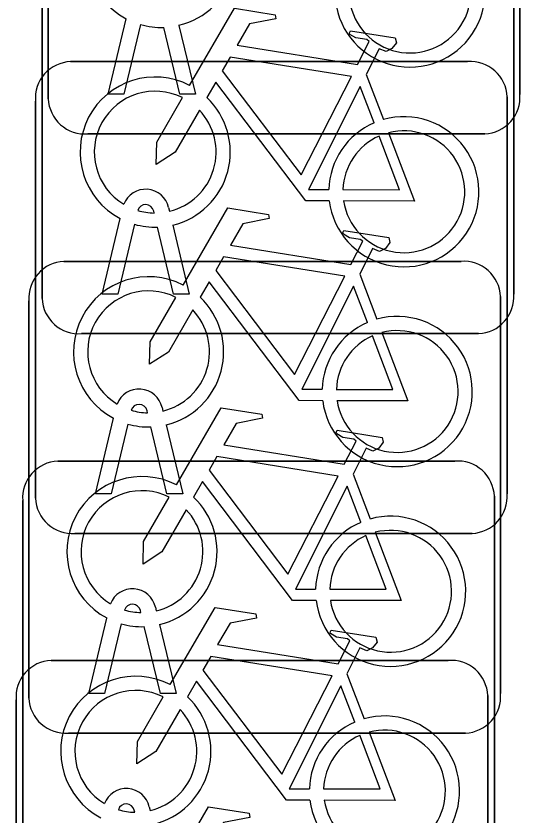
# Model space of a CAD drawing. Extents: x 160888 to 161385, y 386490 to 386908.
# Drawn here: x 161054.448 to 161055.516, y 386681.542 to 386683.234 of the extents above; entities that cross this region are included whole.
import ezdxf

# ---------------------------------------------------------------- set-up
doc = ezdxf.new("R2010")
doc.units = 0
doc.layers.add('IMGEO_Fietsenrek', color=7, linetype='Continuous')

msp = doc.modelspace()

# ---------------------------------------------------------------- linework, layer by layer
at = {"layer": 'IMGEO_Fietsenrek'}
for p, q in [((161054.5165, 386683.0589), (161054.5165, 386683.8998)), ((161054.5165, 386683.8998), (161054.5165, 386683.0589)), ((161055.5155, 386683.9091), (161055.5155, 386683.0682)), ((161055.5155, 386683.0682), (161055.5155, 386683.9091)), ((161054.5035, 386682.6359), (161054.5035, 386683.4768)), ((161054.5035, 386683.4768), (161054.5035, 386682.6359)), ((161055.5025, 386683.4861), (161055.5025, 386682.6452)), ((161055.5025, 386682.6452), (161055.5025, 386683.4861)), ((161054.6435, 386683.0683), (161054.6818, 386683.2283)), ((161054.7122, 386683.2161), (161054.6769, 386683.0683)), ((161054.795, 386683.0683), (161054.7611, 386683.21)), ((161054.7934, 386683.2143), (161054.8284, 386683.0683)), ((161054.5639, 386683.1375), (161055.4048, 386683.1375)), ((161055.4048, 386683.1375), (161054.5639, 386683.1375)), ((161055.1902, 386683.1102), (161055.2265, 386683.015)), ((161054.6769, 386683.0683), (161054.6435, 386683.0683)), ((161054.8284, 386683.0683), (161054.795, 386683.0683)), ((161054.4895, 386682.2129), (161054.4895, 386683.0538)), ((161054.4895, 386683.0538), (161054.4895, 386682.2129)), ((161055.4885, 386683.0631), (161055.4885, 386682.2222)), ((161055.4885, 386682.2222), (161055.4885, 386683.0631)), ((161055.4411, 386682.9845), (161054.6002, 386682.9845)), ((161054.6002, 386682.9845), (161055.4411, 386682.9845)), ((161054.7716, 386682.8284), (161054.7734, 386682.8205)), ((161054.7409, 386682.8169), (161054.7399, 386682.8212)), ((161054.6305, 386682.6453), (161054.6688, 386682.8053)), ((161054.6992, 386682.7931), (161054.6639, 386682.6453)), ((161054.782, 386682.6453), (161054.7481, 386682.787)), ((161054.7804, 386682.7913), (161054.8154, 386682.6453)), ((161054.5499, 386682.7145), (161055.3908, 386682.7145)), ((161055.3908, 386682.7145), (161054.5499, 386682.7145)), ((161055.1762, 386682.6872), (161055.2125, 386682.592)), ((161054.6639, 386682.6453), (161054.6305, 386682.6453)), ((161054.8154, 386682.6453), (161054.782, 386682.6453)), ((161054.4755, 386681.7899), (161054.4755, 386682.6308)), ((161054.4755, 386682.6308), (161054.4755, 386681.7899)), ((161055.4745, 386682.6401), (161055.4745, 386681.7992)), ((161055.4745, 386681.7992), (161055.4745, 386682.6401)), ((161055.4281, 386682.5615), (161054.5872, 386682.5615)), ((161054.5872, 386682.5615), (161055.4281, 386682.5615)), ((161054.7576, 386682.4054), (161054.7594, 386682.3975)), ((161054.7269, 386682.3939), (161054.7259, 386682.3982)), ((161054.6165, 386682.2223), (161054.6548, 386682.3823)), ((161054.6852, 386682.3701), (161054.6499, 386682.2223)), ((161054.768, 386682.2223), (161054.7341, 386682.364)), ((161054.7664, 386682.3683), (161054.8014, 386682.2223)), ((161054.5369, 386682.2915), (161055.3778, 386682.2915)), ((161055.3778, 386682.2915), (161054.5369, 386682.2915)), ((161055.1622, 386682.2642), (161055.1985, 386682.169)), ((161054.6499, 386682.2223), (161054.6165, 386682.2223)), ((161054.8014, 386682.2223), (161054.768, 386682.2223)), ((161054.4625, 386681.3669), (161054.4625, 386682.2078)), ((161054.4625, 386682.2078), (161054.4625, 386681.3669)), ((161055.4615, 386682.2171), (161055.4615, 386681.3762)), ((161055.4615, 386681.3762), (161055.4615, 386682.2171)), ((161055.4141, 386682.1385), (161054.5732, 386682.1385)), ((161054.5732, 386682.1385), (161055.4141, 386682.1385)), ((161054.7436, 386681.9824), (161054.7454, 386681.9745)), ((161054.7129, 386681.9709), (161054.7119, 386681.9752)), ((161054.6025, 386681.7993), (161054.6408, 386681.9593)), ((161054.6712, 386681.9471), (161054.6359, 386681.7993)), ((161054.754, 386681.7993), (161054.7201, 386681.941)), ((161054.7524, 386681.9453), (161054.7874, 386681.7993)), ((161054.5229, 386681.8695), (161055.3638, 386681.8695)), ((161055.3638, 386681.8695), (161054.5229, 386681.8695)), ((161055.1492, 386681.8412), (161055.1855, 386681.746)), ((161054.6359, 386681.7993), (161054.6025, 386681.7993)), ((161054.7874, 386681.7993), (161054.754, 386681.7993)), ((161054.4485, 386680.9449), (161054.4485, 386681.7858)), ((161054.4485, 386681.7858), (161054.4485, 386680.9449)), ((161055.4475, 386681.7951), (161055.4475, 386680.9542)), ((161055.4475, 386680.9542), (161055.4475, 386681.7951)), ((161055.4001, 386681.7155), (161054.5592, 386681.7155)), ((161054.5592, 386681.7155), (161055.4001, 386681.7155)), ((161054.7306, 386681.5594), (161054.7324, 386681.5515)), ((161054.6999, 386681.5479), (161054.6989, 386681.5522))]:
    msp.add_line(p, q, dxfattribs=at)
for points in [[(161054.8161, 386683.0872), (161054.9108, 386683.2507), (161054.997, 386683.2369), (161054.9987, 386683.2282), (161054.9426, 386683.2173), (161054.9164, 386683.172), (161055.1716, 386683.1312)], [(161055.1716, 386683.1312), (161055.1966, 386683.18), (161055.1915, 386683.184), (161055.1683, 386683.1877), (161055.1556, 386683.1952), (161055.1546, 386683.1983), (161055.1568, 386683.2029), (161055.2516, 386683.1878), (161055.2539, 386683.1775), (161055.2445, 386683.1651), (161055.2321, 386683.1587), (161055.2176, 386683.1649), (161055.1902, 386683.1102)], [(161055.1587, 386683.106), (161054.9019, 386683.147), (161054.8852, 386683.1182), (161055.0522, 386682.8979), (161055.1587, 386683.106)], [(161055.1118, 386682.8425), (161055.0621, 386682.8426), (161054.8714, 386683.0943), (161054.8524, 386683.0615)], [(161055.2067, 386683.008), (161055.1774, 386683.0848), (161055.068, 386682.8667), (161055.1107, 386682.8666)], [(161054.8368, 386683.0347), (161054.7852, 386682.9455), (161054.7453, 386682.9195), (161054.7465, 386682.967), (161054.801, 386683.0612)], [(161055.1407, 386682.8665), (161055.2606, 386682.8663), (161055.2174, 386682.9799)], [(161055.2372, 386682.9868), (161055.2922, 386682.8422), (161055.1421, 386682.8425)], [(161054.8021, 386682.6642), (161054.8968, 386682.8277), (161054.983, 386682.8139), (161054.9847, 386682.8052), (161054.9286, 386682.7943), (161054.9024, 386682.749), (161055.1576, 386682.7082)], [(161055.1576, 386682.7082), (161055.1826, 386682.757), (161055.1775, 386682.761), (161055.1543, 386682.7647), (161055.1416, 386682.7722), (161055.1406, 386682.7753), (161055.1428, 386682.7799), (161055.2376, 386682.7648), (161055.2399, 386682.7545), (161055.2305, 386682.7421), (161055.2181, 386682.7357), (161055.2036, 386682.7419), (161055.1762, 386682.6872)], [(161055.1447, 386682.683), (161054.8879, 386682.724), (161054.8712, 386682.6952), (161055.0382, 386682.4749), (161055.1447, 386682.683)], [(161055.0978, 386682.4195), (161055.0481, 386682.4196), (161054.8574, 386682.6713), (161054.8384, 386682.6385)], [(161055.1927, 386682.585), (161055.1634, 386682.6618), (161055.054, 386682.4437), (161055.0967, 386682.4436)], [(161054.8228, 386682.6117), (161054.7712, 386682.5225), (161054.7313, 386682.4965), (161054.7325, 386682.544), (161054.787, 386682.6382)], [(161055.1267, 386682.4435), (161055.2466, 386682.4433), (161055.2034, 386682.5569)], [(161055.2232, 386682.5638), (161055.2782, 386682.4192), (161055.1281, 386682.4195)], [(161054.7881, 386682.2412), (161054.8828, 386682.4047), (161054.969, 386682.3909), (161054.9707, 386682.3822), (161054.9146, 386682.3713), (161054.8884, 386682.326), (161055.1436, 386682.2852)], [(161055.1436, 386682.2852), (161055.1686, 386682.334), (161055.1635, 386682.338), (161055.1403, 386682.3417), (161055.1276, 386682.3492), (161055.1266, 386682.3523), (161055.1288, 386682.3569), (161055.2236, 386682.3418), (161055.2259, 386682.3315), (161055.2165, 386682.3191), (161055.2041, 386682.3127), (161055.1896, 386682.3189), (161055.1622, 386682.2642)], [(161055.1307, 386682.26), (161054.8739, 386682.301), (161054.8572, 386682.2722), (161055.0242, 386682.0519), (161055.1307, 386682.26)], [(161055.0838, 386681.9965), (161055.0341, 386681.9966), (161054.8434, 386682.2483), (161054.8244, 386682.2155)], [(161055.1787, 386682.162), (161055.1494, 386682.2388), (161055.04, 386682.0207), (161055.0827, 386682.0206)], [(161054.8088, 386682.1887), (161054.7572, 386682.0995), (161054.7173, 386682.0735), (161054.7185, 386682.121), (161054.773, 386682.2152)], [(161055.1127, 386682.0205), (161055.2326, 386682.0203), (161055.1894, 386682.1339)], [(161055.2092, 386682.1408), (161055.2642, 386681.9962), (161055.1141, 386681.9965)], [(161054.7751, 386681.8182), (161054.8698, 386681.9817), (161054.956, 386681.9679), (161054.9577, 386681.9592), (161054.9016, 386681.9483), (161054.8754, 386681.903), (161055.1306, 386681.8622)], [(161055.1306, 386681.8622), (161055.1556, 386681.911), (161055.1505, 386681.915), (161055.1273, 386681.9187), (161055.1146, 386681.9262), (161055.1136, 386681.9293), (161055.1158, 386681.9339), (161055.2106, 386681.9188), (161055.2129, 386681.9085), (161055.2035, 386681.8961), (161055.1911, 386681.8897), (161055.1766, 386681.8959), (161055.1492, 386681.8412)], [(161055.1177, 386681.837), (161054.8609, 386681.878), (161054.8442, 386681.8492), (161055.0112, 386681.6289), (161055.1177, 386681.837)], [(161055.0708, 386681.5735), (161055.0211, 386681.5736), (161054.8304, 386681.8253), (161054.8114, 386681.7925)], [(161055.1657, 386681.739), (161055.1364, 386681.8158), (161055.027, 386681.5977), (161055.0697, 386681.5976)], [(161054.7958, 386681.7657), (161054.7442, 386681.6765), (161054.7043, 386681.6505), (161054.7055, 386681.698), (161054.76, 386681.7922)], [(161055.0997, 386681.5975), (161055.2196, 386681.5973), (161055.1764, 386681.7109)], [(161055.1962, 386681.7178), (161055.2512, 386681.5732), (161055.1011, 386681.5735)], [(161054.7611, 386681.3962), (161054.8558, 386681.5597), (161054.942, 386681.5459), (161054.9437, 386681.5372), (161054.8876, 386681.5263), (161054.8614, 386681.481), (161055.1166, 386681.4402)]]:
    msp.add_lwpolyline(points, dxfattribs=at)
for centre, radius, start, end in [((161054.7561, 386683.3689), 0.159, 62.6766, 242.1369), ((161054.7561, 386683.3689), 0.159, 283.5766, 46.6042), ((161055.2827, 386683.2849), 0.159, 187.0065, 105.7708), ((161055.2827, 386683.2849), 0.129, 188.6715, 104.5883), ((161054.7561, 386683.3689), 0.159, 253.9967, 271.7867), ((161054.5672, 386683.0596), 0.0779, 92.4484, 184.2845), ((161054.5672, 386683.0596), 0.0779, 92.4484, 184.2845), ((161055.4106, 386683.0598), 0.0779, 2.4484, 94.2845), ((161055.4106, 386683.0598), 0.0779, 2.4484, 94.2845), ((161054.7431, 386682.9459), 0.159, 62.6766, 242.1369), ((161054.7431, 386682.9459), 0.129, 63.3192, 238.903), ((161055.4378, 386683.0624), 0.0779, 272.4484, 4.2845), ((161055.4378, 386683.0624), 0.0779, 272.4484, 4.2845), ((161054.5944, 386683.0622), 0.0779, 182.4484, 274.2845), ((161054.5944, 386683.0622), 0.0779, 182.4484, 274.2845), ((161054.7431, 386682.9459), 0.159, 283.5766, 46.6042), ((161054.7431, 386682.9459), 0.129, 283.6043, 43.4302), ((161055.2697, 386682.8619), 0.159, 187.0065, 105.7708), ((161055.2697, 386682.8619), 0.159, 113.3408, 178.3217), ((161055.2697, 386682.8619), 0.129, 113.923, 177.9556), ((161055.2697, 386682.8619), 0.129, 188.6715, 104.5883), ((161054.7229, 386682.8173), 0.0499, 12.8025, 158.6934), ((161054.7229, 386682.8173), 0.0174, 12.8025, 163.4502), ((161054.7431, 386682.9459), 0.129, 253.415, 269.0204), ((161054.7431, 386682.9459), 0.159, 253.9967, 271.7867), ((161054.5532, 386682.6366), 0.0779, 92.4484, 184.2845), ((161054.5532, 386682.6366), 0.0779, 92.4484, 184.2845), ((161055.3966, 386682.6368), 0.0779, 2.4484, 94.2845), ((161055.3966, 386682.6368), 0.0779, 2.4484, 94.2845), ((161054.7291, 386682.5229), 0.159, 62.6766, 242.1369), ((161054.7291, 386682.5229), 0.129, 63.3192, 238.903), ((161055.4248, 386682.6394), 0.0779, 272.4484, 4.2845), ((161055.4248, 386682.6394), 0.0779, 272.4484, 4.2845), ((161054.5814, 386682.6392), 0.0779, 182.4484, 274.2845), ((161054.5814, 386682.6392), 0.0779, 182.4484, 274.2845), ((161054.7291, 386682.5229), 0.159, 283.5766, 46.6042), ((161054.7291, 386682.5229), 0.129, 283.6043, 43.4302), ((161055.2557, 386682.4389), 0.159, 187.0065, 105.7708), ((161055.2557, 386682.4389), 0.159, 113.3408, 178.3217), ((161055.2557, 386682.4389), 0.129, 113.923, 177.9556), ((161055.2557, 386682.4389), 0.129, 188.6715, 104.5883), ((161054.7089, 386682.3943), 0.0499, 12.8025, 158.6934), ((161054.7089, 386682.3943), 0.0174, 12.8025, 163.4502), ((161054.7291, 386682.5229), 0.129, 253.415, 269.0204), ((161054.7291, 386682.5229), 0.159, 253.9967, 271.7867), ((161054.5402, 386682.2136), 0.0779, 92.4484, 184.2845), ((161054.5402, 386682.2136), 0.0779, 92.4484, 184.2845), ((161055.3836, 386682.2138), 0.0779, 2.4484, 94.2845), ((161055.3836, 386682.2138), 0.0779, 2.4484, 94.2845), ((161054.7151, 386682.0999), 0.159, 62.6766, 242.1369), ((161054.7151, 386682.0999), 0.129, 63.3192, 238.903), ((161055.4108, 386682.2164), 0.0779, 272.4484, 4.2845), ((161055.4108, 386682.2164), 0.0779, 272.4484, 4.2845), ((161054.5674, 386682.2162), 0.0779, 182.4484, 274.2845), ((161054.5674, 386682.2162), 0.0779, 182.4484, 274.2845), ((161054.7151, 386682.0999), 0.159, 283.5766, 46.6042), ((161054.7151, 386682.0999), 0.129, 283.6043, 43.4302), ((161055.2417, 386682.0159), 0.159, 187.0065, 105.7708), ((161055.2417, 386682.0159), 0.159, 113.3408, 178.3217), ((161055.2417, 386682.0159), 0.129, 113.923, 177.9556), ((161055.2417, 386682.0159), 0.129, 188.6715, 104.5883), ((161054.6949, 386681.9713), 0.0499, 12.8025, 158.6934), ((161054.6949, 386681.9713), 0.0174, 12.8025, 163.4502), ((161054.7151, 386682.0999), 0.129, 253.415, 269.0204), ((161054.7151, 386682.0999), 0.159, 253.9967, 271.7867), ((161054.5262, 386681.7916), 0.0779, 92.4484, 184.2845), ((161054.5262, 386681.7916), 0.0779, 92.4484, 184.2845), ((161055.3696, 386681.7918), 0.0779, 2.4484, 94.2845), ((161055.3696, 386681.7918), 0.0779, 2.4484, 94.2845), ((161054.7021, 386681.6769), 0.159, 62.6766, 242.1369), ((161054.7021, 386681.6769), 0.129, 63.3192, 238.903), ((161055.3968, 386681.7934), 0.0779, 272.4484, 4.2845), ((161055.3968, 386681.7934), 0.0779, 272.4484, 4.2845), ((161054.5534, 386681.7932), 0.0779, 182.4484, 274.2845), ((161054.5534, 386681.7932), 0.0779, 182.4484, 274.2845), ((161054.7021, 386681.6769), 0.159, 283.5766, 46.6042), ((161054.7021, 386681.6769), 0.129, 283.6043, 43.4302), ((161055.2287, 386681.5929), 0.159, 187.0065, 105.7708), ((161055.2287, 386681.5929), 0.159, 113.3408, 178.3217), ((161055.2287, 386681.5929), 0.129, 113.923, 177.9556), ((161055.2287, 386681.5929), 0.129, 188.6715, 104.5883), ((161054.6819, 386681.5483), 0.0499, 12.8025, 158.6934), ((161054.6819, 386681.5483), 0.0174, 12.8025, 163.4502), ((161054.7021, 386681.6769), 0.129, 253.415, 269.0204)]:
    msp.add_arc(centre, radius, start, end, dxfattribs=at)

doc.saveas('drawing.dxf')
